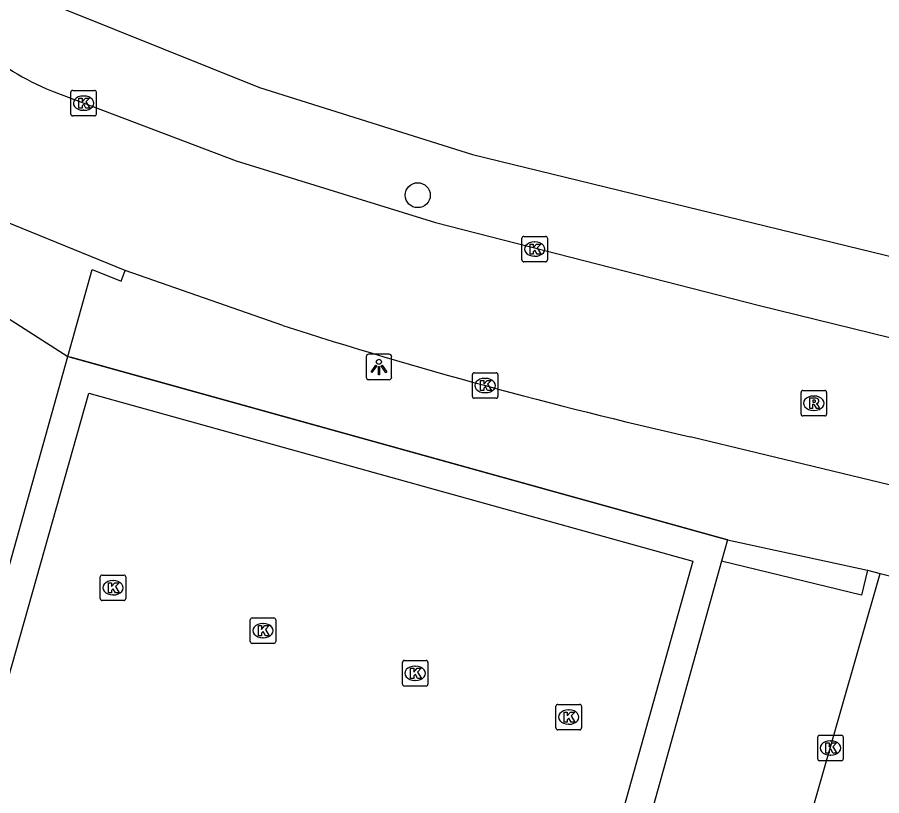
# Model space of a CAD drawing. Extents: x 162812 to 163818, y 381639 to 382470.
# Drawn here: x 163071.71 to 163105.6, y 382135.2 to 382165.72 of the extents above; entities that cross this region are included whole.
import ezdxf

# ---------------------------------------------------------------- set-up
doc = ezdxf.new("R2010")
doc.units = 0
for name, color, linetype in [('IMGEO_Boom', 7, 'Continuous'), ('IMGEO_Groenvoorziening', 7, 'Continuous'), ('IMGEO_Kolk', 7, 'Continuous'), ('IMGEO_Lichtpunt', 7, 'Continuous'), ('IMGEO_Muur', 7, 'Continuous'), ('IMGEO_Parkeervlak_open', 7, 'Continuous'), ('IMGEO_Rijbaan_lokaal_gesloten', 7, 'Continuous'), ('IMGEO_Rijbaan_lokaal_open', 7, 'Continuous'), ('IMGEO_Rioolput', 7, 'Continuous'), ('IMGEO_Voetpad_open', 7, 'Continuous')]:
    doc.layers.add(name, color=color, linetype=linetype)

msp = doc.modelspace()

# ---------------------------------------------------------------- linework, layer by layer
at = {"layer": 'IMGEO_Boom'}
msp.add_circle((163087.414, 382158.75), 0.489, dxfattribs=at)
at = {"layer": 'IMGEO_Groenvoorziening'}
msp.add_lwpolyline([(163099.552, 382145.231), (163099.314, 382144.396)], dxfattribs=at)
at = {"layer": 'IMGEO_Kolk'}
for p, q in [((163073.812, 382161.933), (163073.812, 382162.785)), ((163073.887, 382162.859), (163074.739, 382162.859)), ((163074.813, 382162.785), (163074.813, 382161.933)), ((163074.3, 382162.639), (163074.325, 382162.639)), ((163074.739, 382161.859), (163073.887, 382161.859)), ((163074.323, 382162.079), (163074.298, 382162.079)), ((163091.495, 382156.209), (163091.495, 382157.061)), ((163091.57, 382157.135), (163092.422, 382157.135)), ((163092.496, 382157.061), (163092.496, 382156.209)), ((163091.983, 382156.915), (163092.008, 382156.915)), ((163092.006, 382156.355), (163091.981, 382156.355)), ((163092.422, 382156.135), (163091.57, 382156.135)), ((163089.555, 382150.861), (163089.555, 382151.713)), ((163089.63, 382151.787), (163090.482, 382151.787)), ((163090.556, 382151.713), (163090.556, 382150.861)), ((163090.043, 382151.567), (163090.068, 382151.567)), ((163090.066, 382151.007), (163090.041, 382151.007)), ((163090.482, 382150.787), (163089.63, 382150.787)), ((163075.042, 382143.857), (163075.894, 382143.857)), ((163074.967, 382142.931), (163074.967, 382143.783)), ((163075.455, 382143.637), (163075.48, 382143.637)), ((163075.968, 382143.783), (163075.968, 382142.931)), ((163075.894, 382142.857), (163075.042, 382142.857)), ((163075.478, 382143.077), (163075.453, 382143.077)), ((163080.922, 382142.178), (163081.774, 382142.178)), ((163080.847, 382141.252), (163080.847, 382142.104)), ((163081.335, 382141.958), (163081.36, 382141.958)), ((163081.848, 382142.104), (163081.848, 382141.252)), ((163081.774, 382141.178), (163080.922, 382141.178)), ((163081.358, 382141.398), (163081.333, 382141.398)), ((163086.812, 382139.58), (163086.812, 382140.432)), ((163086.887, 382140.506), (163087.739, 382140.506)), ((163087.813, 382140.432), (163087.813, 382139.58)), ((163087.3, 382140.286), (163087.325, 382140.286)), ((163087.739, 382139.506), (163086.887, 382139.506)), ((163087.323, 382139.726), (163087.298, 382139.726)), ((163092.905, 382138.786), (163093.757, 382138.786)), ((163092.83, 382137.86), (163092.83, 382138.712)), ((163093.318, 382138.566), (163093.343, 382138.566)), ((163093.831, 382138.712), (163093.831, 382137.86)), ((163093.757, 382137.786), (163092.905, 382137.786)), ((163093.341, 382138.006), (163093.316, 382138.006)), ((163103.092, 382136.65), (163103.092, 382137.502)), ((163103.167, 382137.576), (163104.019, 382137.576)), ((163104.093, 382137.502), (163104.093, 382136.65)), ((163103.58, 382137.356), (163103.605, 382137.356)), ((163103.603, 382136.796), (163103.578, 382136.796)), ((163104.019, 382136.576), (163103.167, 382136.576))]:
    msp.add_line(p, q, dxfattribs=at)
for points in [[(163073.812, 382161.933), (163073.812, 382162.785)], [(163073.887, 382162.859), (163074.739, 382162.859)], [(163074.813, 382162.785), (163074.813, 382161.933)], [(163074.133, 382162.559), (163074.256, 382162.559), (163074.256, 382162.408), (163074.386, 382162.559), (163074.55, 382162.559), (163074.404, 382162.408), (163074.557, 382162.159), (163074.405, 382162.159), (163074.32, 382162.323), (163074.256, 382162.256), (163074.256, 382162.159), (163074.133, 382162.159), (163074.133, 382162.559)], [(163074.739, 382161.859), (163073.887, 382161.859)], [(163091.495, 382156.209), (163091.495, 382157.061)], [(163091.57, 382157.135), (163092.422, 382157.135)], [(163092.496, 382157.061), (163092.496, 382156.209)], [(163091.816, 382156.835), (163091.939, 382156.835), (163091.939, 382156.684), (163092.069, 382156.835), (163092.233, 382156.835), (163092.087, 382156.684), (163092.24, 382156.435), (163092.088, 382156.435), (163092.003, 382156.599), (163091.939, 382156.532), (163091.939, 382156.435), (163091.816, 382156.435), (163091.816, 382156.835)], [(163092.422, 382156.135), (163091.57, 382156.135)], [(163089.555, 382150.861), (163089.555, 382151.713)], [(163089.63, 382151.787), (163090.482, 382151.787)], [(163090.556, 382151.713), (163090.556, 382150.861)], [(163089.876, 382151.487), (163089.999, 382151.487), (163089.999, 382151.336), (163090.129, 382151.487), (163090.293, 382151.487), (163090.147, 382151.336), (163090.3, 382151.087), (163090.148, 382151.087), (163090.063, 382151.251), (163089.999, 382151.184), (163089.999, 382151.087), (163089.876, 382151.087), (163089.876, 382151.487)], [(163090.482, 382150.787), (163089.63, 382150.787)], [(163075.042, 382143.857), (163075.894, 382143.857)], [(163074.967, 382142.931), (163074.967, 382143.783)], [(163075.288, 382143.557), (163075.411, 382143.557), (163075.411, 382143.406), (163075.541, 382143.557), (163075.705, 382143.557), (163075.559, 382143.406), (163075.712, 382143.157), (163075.56, 382143.157), (163075.475, 382143.321), (163075.411, 382143.254), (163075.411, 382143.157), (163075.288, 382143.157), (163075.288, 382143.557)], [(163075.968, 382143.783), (163075.968, 382142.931)], [(163075.894, 382142.857), (163075.042, 382142.857)], [(163080.922, 382142.178), (163081.774, 382142.178)], [(163080.847, 382141.252), (163080.847, 382142.104)], [(163081.168, 382141.878), (163081.291, 382141.878), (163081.291, 382141.727), (163081.421, 382141.878), (163081.585, 382141.878), (163081.439, 382141.727), (163081.592, 382141.478), (163081.44, 382141.478), (163081.355, 382141.642), (163081.291, 382141.575), (163081.291, 382141.478), (163081.168, 382141.478), (163081.168, 382141.878)], [(163081.848, 382142.104), (163081.848, 382141.252)], [(163081.774, 382141.178), (163080.922, 382141.178)], [(163086.812, 382139.58), (163086.812, 382140.432)], [(163086.887, 382140.506), (163087.739, 382140.506)], [(163087.813, 382140.432), (163087.813, 382139.58)], [(163087.133, 382140.206), (163087.256, 382140.206), (163087.256, 382140.055), (163087.386, 382140.206), (163087.55, 382140.206), (163087.404, 382140.055), (163087.557, 382139.806), (163087.405, 382139.806), (163087.32, 382139.97), (163087.256, 382139.903), (163087.256, 382139.806), (163087.133, 382139.806), (163087.133, 382140.206)], [(163087.739, 382139.506), (163086.887, 382139.506)], [(163092.905, 382138.786), (163093.757, 382138.786)], [(163092.83, 382137.86), (163092.83, 382138.712)], [(163093.151, 382138.486), (163093.274, 382138.486), (163093.274, 382138.335), (163093.404, 382138.486), (163093.568, 382138.486), (163093.422, 382138.335), (163093.575, 382138.086), (163093.423, 382138.086), (163093.338, 382138.25), (163093.274, 382138.183), (163093.274, 382138.086), (163093.151, 382138.086), (163093.151, 382138.486)], [(163093.831, 382138.712), (163093.831, 382137.86)], [(163093.757, 382137.786), (163092.905, 382137.786)], [(163103.092, 382136.65), (163103.092, 382137.502)], [(163103.167, 382137.576), (163104.019, 382137.576)], [(163104.093, 382137.502), (163104.093, 382136.65)], [(163103.413, 382137.276), (163103.536, 382137.276), (163103.536, 382137.125), (163103.666, 382137.276), (163103.83, 382137.276), (163103.684, 382137.125), (163103.837, 382136.876), (163103.685, 382136.876), (163103.6, 382137.04), (163103.536, 382136.973), (163103.536, 382136.876), (163103.413, 382136.876), (163103.413, 382137.276)], [(163104.019, 382136.576), (163103.167, 382136.576)]]:
    msp.add_lwpolyline(points, dxfattribs=at)
for centre, start, end in [((163073.889, 382162.783), 91.552, 178.448), ((163073.889, 382162.783), 91.552, 178.448), ((163074.737, 382162.783), 1.552, 88.448), ((163074.737, 382162.783), 1.552, 88.448), ((163073.889, 382161.935), 181.552, 268.448), ((163073.889, 382161.935), 181.552, 268.448), ((163074.737, 382161.935), 271.552, 358.448), ((163074.737, 382161.935), 271.552, 358.448), ((163091.572, 382157.059), 91.552, 178.448), ((163091.572, 382157.059), 91.552, 178.448), ((163092.42, 382157.059), 1.552, 88.448), ((163092.42, 382157.059), 1.552, 88.448), ((163091.572, 382156.211), 181.552, 268.448), ((163091.572, 382156.211), 181.552, 268.448), ((163092.42, 382156.211), 271.552, 358.448), ((163092.42, 382156.211), 271.552, 358.448), ((163089.632, 382151.711), 91.552, 178.448), ((163089.632, 382151.711), 91.552, 178.448), ((163090.48, 382151.711), 1.552, 88.448), ((163090.48, 382151.711), 1.552, 88.448), ((163089.632, 382150.863), 181.552, 268.448), ((163089.632, 382150.863), 181.552, 268.448), ((163090.48, 382150.863), 271.552, 358.448), ((163090.48, 382150.863), 271.552, 358.448), ((163075.044, 382143.781), 91.552, 178.448), ((163075.044, 382143.781), 91.552, 178.448), ((163075.892, 382143.781), 1.552, 88.448), ((163075.892, 382143.781), 1.552, 88.448), ((163075.044, 382142.933), 181.552, 268.448), ((163075.044, 382142.933), 181.552, 268.448), ((163075.892, 382142.933), 271.552, 358.448), ((163075.892, 382142.933), 271.552, 358.448), ((163080.924, 382142.102), 91.552, 178.448), ((163080.924, 382142.102), 91.552, 178.448), ((163081.772, 382142.102), 1.552, 88.448), ((163081.772, 382142.102), 1.552, 88.448), ((163080.924, 382141.254), 181.552, 268.448), ((163080.924, 382141.254), 181.552, 268.448), ((163081.772, 382141.254), 271.552, 358.448), ((163081.772, 382141.254), 271.552, 358.448), ((163086.889, 382140.43), 91.552, 178.448), ((163086.889, 382140.43), 91.552, 178.448), ((163087.737, 382140.43), 1.552, 88.448), ((163087.737, 382140.43), 1.552, 88.448), ((163086.889, 382139.582), 181.552, 268.448), ((163086.889, 382139.582), 181.552, 268.448), ((163087.737, 382139.582), 271.552, 358.448), ((163087.737, 382139.582), 271.552, 358.448), ((163092.907, 382138.71), 91.552, 178.448), ((163092.907, 382138.71), 91.552, 178.448), ((163093.755, 382138.71), 1.552, 88.448), ((163093.755, 382138.71), 1.552, 88.448), ((163092.907, 382137.862), 181.552, 268.448), ((163092.907, 382137.862), 181.552, 268.448), ((163093.755, 382137.862), 271.552, 358.448), ((163093.755, 382137.862), 271.552, 358.448), ((163103.169, 382137.5), 91.552, 178.448), ((163103.169, 382137.5), 91.552, 178.448), ((163104.017, 382137.5), 1.552, 88.448), ((163104.017, 382137.5), 1.552, 88.448), ((163103.169, 382136.652), 181.552, 268.448), ((163103.169, 382136.652), 181.552, 268.448), ((163104.017, 382136.652), 271.552, 358.448), ((163104.017, 382136.652), 271.552, 358.448)]:
    msp.add_arc(centre, 0.0765, start, end, dxfattribs=at)
for centre, major_axis, ratio, start_param, end_param in [((163074.299, 382162.359), (-0.387, 0.002), 0.722429, 4.712389, 7.853982), ((163074.324, 382162.359), (-0.39, 0.002), 0.717154, 1.570796, 4.712389), ((163091.982, 382156.635), (-0.387, 0.002), 0.722429, 4.712389, 7.853982), ((163092.007, 382156.635), (-0.39, 0.002), 0.717154, 1.570796, 4.712389), ((163090.042, 382151.287), (-0.387, 0.002), 0.722429, 4.712389, 7.853982), ((163090.067, 382151.287), (-0.39, 0.002), 0.717154, 1.570796, 4.712389), ((163075.454, 382143.357), (-0.387, 0.002), 0.722429, 4.712389, 7.853982), ((163075.479, 382143.357), (-0.39, 0.002), 0.717154, 1.570796, 4.712389), ((163081.334, 382141.678), (-0.387, 0.002), 0.722429, 4.712389, 7.853982), ((163081.359, 382141.678), (-0.39, 0.002), 0.717154, 1.570796, 4.712389), ((163087.299, 382140.006), (-0.387, 0.002), 0.722429, 4.712389, 7.853982), ((163087.324, 382140.006), (-0.39, 0.002), 0.717154, 1.570796, 4.712389), ((163093.317, 382138.286), (-0.387, 0.002), 0.722429, 4.712389, 7.853982), ((163093.342, 382138.286), (-0.39, 0.002), 0.717154, 1.570796, 4.712389), ((163103.579, 382137.076), (-0.387, 0.002), 0.722429, 4.712389, 7.853982), ((163103.604, 382137.076), (-0.39, 0.002), 0.717154, 1.570796, 4.712389)]:
    msp.add_ellipse(centre, major_axis=major_axis, ratio=ratio, start_param=start_param, end_param=end_param, dxfattribs=at)
at = {"layer": 'IMGEO_Lichtpunt'}
for p, q in [((163085.394, 382152.418), (163085.394, 382151.611)), ((163085.394, 382152.418), (163085.394, 382151.611)), ((163086.296, 382152.513), (163085.488, 382152.513)), ((163086.296, 382152.513), (163085.488, 382152.513)), ((163086.39, 382151.611), (163086.39, 382152.418)), ((163086.39, 382151.611), (163086.39, 382152.418)), ((163085.488, 382151.517), (163086.296, 382151.517)), ((163085.488, 382151.517), (163086.296, 382151.517))]:
    msp.add_line(p, q, dxfattribs=at)
for points in [[(163085.768, 382152.082), (163085.807, 382152.054), (163085.619, 382151.792), (163085.581, 382151.819), (163085.768, 382152.082)], [(163085.87, 382152.034), (163085.917, 382152.034), (163085.917, 382151.712), (163085.87, 382151.712), (163085.87, 382152.034)], [(163085.98, 382152.054), (163086.018, 382152.081), (163086.205, 382151.819), (163086.166, 382151.791), (163085.98, 382152.054)]]:
    msp.add_lwpolyline(points, dxfattribs=at)
msp.add_circle((163085.893, 382152.216), 0.0994, dxfattribs=at)
for centre, start, end in [((163085.488, 382152.418), 90, 180), ((163085.488, 382152.418), 90, 180), ((163086.296, 382152.418), 0, 90), ((163086.296, 382152.418), 0, 90), ((163085.488, 382151.611), 180, 270), ((163085.488, 382151.611), 180, 270), ((163086.296, 382151.611), 270, 0), ((163086.296, 382151.611), 270, 360)]:
    msp.add_arc(centre, 0.0946, start, end, dxfattribs=at)
at = {"layer": 'IMGEO_Muur'}
msp.add_lwpolyline([(163099.552, 382145.231), (163073.803, 382152.403)], dxfattribs=at)
at = {"layer": 'IMGEO_Parkeervlak_open'}
for points in [[(163069.93, 382139.013), (163071.032, 382138.675), (163074.515, 382150.994), (163098.192, 382144.406), (163090.853, 382118.199), (163091.858, 382117.918)], [(163099.314, 382144.396), (163095.699, 382131.407)], [(163105.037, 382144.048), (163104.805, 382143.071), (163099.314, 382144.396)]]:
    msp.add_lwpolyline(points, dxfattribs=at)
at = {"layer": 'IMGEO_Rijbaan_lokaal_gesloten'}
for points in [[(163075.941, 382155.792), (163069.911, 382158.248)], [(163073.693, 382152.429), (163074.655, 382155.837), (163075.792, 382155.378), (163075.941, 382155.792)], [(163069.465, 382155.136), (163073.693, 382152.429)]]:
    msp.add_lwpolyline(points, dxfattribs=at)
at = {"layer": 'IMGEO_Rijbaan_lokaal_open'}
for points in [[(163073.057, 382162.84), (163080.292, 382160.099), (163088.105, 382157.675), (163100.812, 382154.423), (163165.995, 382138.411)], [(163082.126, 382153.637), (163075.941, 382155.792)], [(163069.93, 382139.013), (163073.693, 382152.429)], [(163131.918, 382141.069), (163127.835, 382142.089), (163121.516, 382143.609), (163112.22, 382145.831), (163105.897, 382147.393), (163098.092, 382149.278)], [(163101.556, 382130.002), (163105.54, 382143.912)], [(163105.54, 382143.912), (163110.806, 382142.611)]]:
    msp.add_lwpolyline(points, dxfattribs=at)
for centre, radius, start, end in [((163076.512, 382171.5), 9.324, 227.198, 248.2492), ((163140.623, 382336.478), 191.971, 252.25882, 257.19997)]:
    msp.add_arc(centre, radius, start, end, dxfattribs=at)
at = {"layer": 'IMGEO_Rioolput'}
for p, q in [((163102.437, 382150.168), (163102.437, 382151.02)), ((163102.512, 382151.094), (163103.364, 382151.094)), ((163103.438, 382151.02), (163103.438, 382150.168)), ((163102.925, 382150.874), (163102.95, 382150.874)), ((163102.948, 382150.314), (163102.923, 382150.314)), ((163103.364, 382150.094), (163102.512, 382150.094))]:
    msp.add_line(p, q, dxfattribs=at)
for points in [[(163102.437, 382150.168), (163102.437, 382151.02)], [(163102.512, 382151.094), (163103.364, 382151.094)], [(163103.438, 382151.02), (163103.438, 382150.168)], [(163103.026, 382150.792), (163102.774, 382150.794), (163102.774, 382150.394)], [(163102.952, 382150.713), (163102.898, 382150.713), (163102.898, 382150.632)], [(163102.898, 382150.632), (163102.95, 382150.632)], [(163102.774, 382150.394), (163102.898, 382150.394), (163102.898, 382150.556), (163102.909, 382150.556)], [(163102.956, 382150.527), (163103.027, 382150.394), (163103.167, 382150.394), (163103.102, 382150.52)], [(163103.364, 382150.094), (163102.512, 382150.094)]]:
    msp.add_lwpolyline(points, dxfattribs=at)
for centre, radius, start, end in [((163102.514, 382151.018), 0.0765, 91.552, 178.448), ((163102.514, 382151.018), 0.0765, 91.552, 178.448), ((163103.362, 382151.018), 0.0765, 1.552, 88.448), ((163103.362, 382151.018), 0.0765, 1.552, 88.448), ((163102.934, 382150.821), 0.19, 274.7715, 282.9687), ((163102.958, 382150.617), 0.0964, 77.0061, 93.1865), ((163102.972, 382150.674), 0.0378, 276.6634, 79.6772), ((163103.025, 382150.682), 0.109, 350.3612, 89.416), ((163103.023, 382150.682), 0.112, 277.5842, 350.9817), ((163102.908, 382150.503), 0.0533, 26.0293, 88.6989), ((163103.007, 382150.467), 0.108, 29.5134, 73.7905), ((163102.514, 382150.17), 0.0765, 181.552, 268.448), ((163102.514, 382150.17), 0.0765, 181.552, 268.448), ((163103.362, 382150.17), 0.0765, 271.552, 358.448), ((163103.362, 382150.17), 0.0765, 271.552, 358.448)]:
    msp.add_arc(centre, radius, start, end, dxfattribs=at)
for centre, major_axis, ratio, start_param, end_param in [((163102.924, 382150.594), (-0.387, 0.002), 0.722429, 4.712389, 7.853982), ((163102.949, 382150.594), (-0.39, 0.002), 0.717154, 1.570796, 4.712389)]:
    msp.add_ellipse(centre, major_axis=major_axis, ratio=ratio, start_param=start_param, end_param=end_param, dxfattribs=at)
at = {"layer": 'IMGEO_Voetpad_open'}
for points in [[(163071.74, 382166.782), (163081.213, 382162.978), (163089.555, 382160.344), (163135.606, 382149.117)], [(163073.693, 382152.429), (163099.552, 382145.231)], [(163099.552, 382145.231), (163105.037, 382144.048)], [(163105.037, 382144.048), (163105.54, 382143.912)]]:
    msp.add_lwpolyline(points, dxfattribs=at)

doc.saveas('drawing.dxf')
